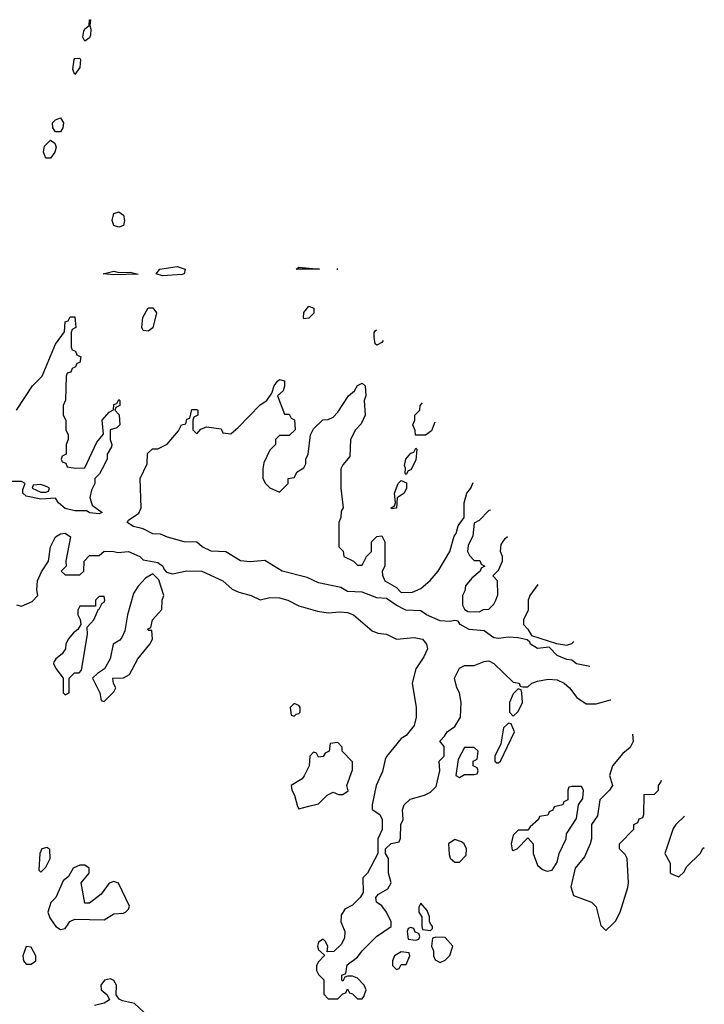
# Model space of a CAD drawing. Header units: inches. Extents: x 2710751 to 2829008, y 857003 to 965602.
# Tile 260 of 320: x 2761783 to 2764595, y 939671 to 943714. Entities that reach past the tile are written whole.
import ezdxf

# ---------------------------------------------------------------- set-up
doc = ezdxf.new("R2010")
doc.units = ezdxf.units.IN
doc.header["$MEASUREMENT"] = 0
doc.layers.add('C7963', color=7, linetype='Continuous')
doc.layers.add('C7964', color=7, linetype='Continuous')

msp = doc.modelspace()

# ---------------------------------------------------------------- linework, layer by layer
at = {"layer": 'C7963', "color": 2, "elevation": 10}
for points in [[(2761925, 940000), (2761932, 939990), (2761950, 939978), (2761970, 939982), (2761982.1, 940000)], [(2763106, 940000), (2763118, 939970), (2763116.9, 939943.1), (2763103.6, 939916.4), (2763072.7, 939887.3), (2763046, 939886), (2763048, 939910), (2763038, 939930), (2763030, 939938), (2763010, 939926), (2763006, 939910), (2763010, 939894), (2763034, 939874), (2763034, 939870), (2763010, 939846), (2763002, 939830), (2763002, 939810), (2763010, 939794), (2763031.6, 939771.6), (2763032.7, 939712.7), (2763050, 939694), (2763090, 939694), (2763110, 939714), (2763122, 939718), (2763130, 939734), (2763138, 939718), (2763150, 939714), (2763170, 939694), (2763190, 939694), (2763196.4, 939703.6), (2763206, 939730), (2763198, 939750), (2763170, 939778), (2763150, 939786), (2763130, 939786), (2763118, 939782), (2763110, 939766), (2763106, 939770), (2763106, 939790), (2763122, 939798), (2763127.3, 939832.7), (2763170, 939864.7), (2763188.9, 939891.1), (2763248.7, 939950), (2763308.7, 939990), (2763308.8, 940000)], [(2763434, 940000), (2763434, 939990), (2763438, 939978), (2763470, 939974), (2763478, 939982), (2763478, 939990), (2763472, 940000)], [(2764168.5, 940000), (2764170, 939994), (2764190, 939974), (2764217.4, 940000)], [(2762310, 939622), (2762254.7, 939674.7), (2762204.8, 939684.8), (2762192.1, 939692.1), (2762179, 939710), (2762181.2, 939750), (2762170, 939768.7), (2762156, 939776), (2762132, 939770), (2762116, 939750), (2762118, 939730), (2762142, 939710), (2762152, 939690), (2762130, 939675.3), (2762090, 939666)]]:
    msp.add_lwpolyline(points, dxfattribs=at)
for points in [[(2763390, 939986), (2763378, 939982), (2763374, 939970), (2763378, 939938), (2763410, 939934), (2763422, 939938), (2763426, 939950), (2763422, 939962), (2763407.3, 939967.3), (2763402, 939982)], [(2763492.7, 939947.3), (2763478, 939942), (2763474, 939910), (2763482, 939890), (2763482, 939870), (2763490, 939854), (2763510, 939842), (2763530, 939852), (2763550, 939872), (2763562, 939910), (2763530, 939946)], [(2761810, 939908), (2761796, 939870), (2761798.8, 939850), (2761810, 939836), (2761830, 939836), (2761848.7, 939850), (2761848.7, 939870), (2761830, 939906)], [(2763350, 939886), (2763322, 939870), (2763314, 939850), (2763314, 939830), (2763330, 939814), (2763342, 939818), (2763350, 939834), (2763370, 939834), (2763386, 939870), (2763382, 939882)]]:
    msp.add_lwpolyline(points, close=True, dxfattribs=at)
at = {"layer": 'C7964', "color": 2, "elevation": 10}
for points in [[(2762050, 943625.2), (2762042.9, 943642.9), (2762047, 943667), (2762050, 943676), (2762068.7, 943690), (2762070, 943714), (2762074, 943714), (2762070.8, 943690), (2762075.2, 943675.2), (2762074.4, 943650), (2762070, 943639)], [(2762010, 943488.7), (2762001.2, 943510), (2762006.6, 943550), (2762010, 943554), (2762030, 943556), (2762033.4, 943550), (2762030, 943518)], [(2761930, 943254), (2761919.3, 943270), (2761917.2, 943290), (2761930, 943302.8), (2761950, 943310.7), (2761962.8, 943290), (2761960.7, 943270), (2761950, 943254)], [(2761890, 943145.2), (2761881.3, 943170), (2761885.5, 943194.5), (2761910, 943218.8), (2761927.5, 943207.5), (2761932.4, 943190), (2761928, 943170), (2761910, 943145.2)], [(2762190, 942862), (2762170, 942868.7), (2762162.7, 942890), (2762170, 942918), (2762190, 942924.7), (2762210, 942912), (2762214, 942890), (2762210, 942868.7)], [(2762190, 942676), (2762236.8, 942676.8), (2762270, 942669.6), (2762170, 942666), (2762126, 942670), (2762170, 942681)], [(2762370, 942662), (2762344, 942670), (2762358, 942690), (2762430, 942701), (2762462, 942690), (2762458, 942670), (2762450, 942668.3)], [(2763010, 942689.6), (2762918, 942690), (2762930, 942698), (2763014, 942690)], [(2763089.7, 942690), (2763086, 942690)], [(2762310, 942435.3), (2762290, 942438), (2762284, 942450), (2762289.4, 942490.6), (2762310, 942531), (2762330, 942531), (2762344.7, 942510), (2762330, 942448.7)], [(2762950, 942486), (2762949, 942490), (2762950, 942512), (2762970, 942538), (2762990.8, 942530), (2762990.5, 942509.5), (2762970, 942488)], [(2763370, 941846), (2763366, 941850), (2763368, 941872), (2763364, 941884), (2763369, 941910), (2763390, 941934), (2763402, 941938), (2763410, 941954), (2763414, 941950), (2763410, 941906), (2763390, 941866), (2763378, 941862)], [(2763310, 941706), (2763308.7, 941710), (2763322, 941718), (2763326, 941730), (2763322, 941770), (2763338, 941810), (2763350, 941822), (2763371.6, 941811.6), (2763371.3, 941790), (2763362, 941770), (2763334, 941750), (2763330, 941708)], [(2761870, 941806), (2761838, 941802), (2761834, 941790), (2761870, 941774), (2761890, 941774), (2761902, 941778), (2761906, 941790), (2761896.4, 941796.4)], [(2762330, 941438), (2762299.6, 941420.4), (2762270, 941388), (2762250, 941358), (2762226, 941270), (2762214.8, 941205.2), (2762202.8, 941177.2), (2762193.7, 941166.3), (2762167.3, 941150), (2762154.8, 941090), (2762131.1, 941048.9), (2762102, 941030), (2762082, 941010), (2762112, 940950), (2762118, 940918), (2762130, 940914), (2762170, 940954), (2762178, 940970), (2762168.4, 940988.4), (2762166, 941010), (2762210, 941012), (2762234.6, 941025.4), (2762268, 941090), (2762318, 941150), (2762328, 941170), (2762326, 941206), (2762314, 941206), (2762308, 941212), (2762322, 941218), (2762328, 941250), (2762367.3, 941292.7), (2762368, 941330), (2762375.3, 941350), (2762354, 941414)], [(2762130, 941346), (2762110, 941346), (2762094, 941330), (2762094, 941306), (2762030, 941306), (2762022, 941290), (2762022, 941270), (2762031.6, 941251.6), (2762034, 941230), (2762022, 941210), (2762003.5, 941196.5), (2761982, 941170), (2761972, 941150), (2761971.3, 941130), (2761958, 941110), (2761932, 941090), (2761923.6, 941076.4), (2761922, 941070), (2761931.3, 941050), (2761962, 941010), (2761962, 940950), (2761970, 940942), (2761986, 940950), (2761986, 941010), (2762008.4, 941031.6), (2762027.3, 941032.7), (2762036.4, 941043.6), (2762062, 941190), (2762060.4, 941219.6), (2762088, 941250), (2762106, 941294), (2762110, 941294), (2762122, 941318), (2762130, 941322), (2762133.2, 941330)], [(2763830, 940966), (2763810, 940946), (2763794, 940910), (2763794, 940870), (2763810, 940854), (2763830, 940874), (2763848, 940910), (2763846, 940950), (2763842, 940962)], [(2762910, 940906), (2762894, 940890), (2762898, 940858), (2762910, 940854), (2762918, 940862), (2762930, 940864.7), (2762935.3, 940870), (2762935.3, 940890), (2762930, 940898)], [(2763790, 940826), (2763770, 940806), (2763759.6, 940740.4), (2763734, 940690), (2763734, 940670), (2763742, 940662), (2763750, 940662), (2763758, 940670), (2763815.3, 940790), (2763802, 940822)], [(2763090, 940746), (2763058, 940742), (2763054, 940710), (2763038, 940702), (2763030, 940688), (2763010, 940686), (2763002, 940702), (2762990, 940706), (2762974, 940690), (2762972, 940650), (2762951, 940609), (2762942.8, 940597.2), (2762898, 940570), (2762901, 940550), (2762912, 940530), (2762923.6, 940483.6), (2762930, 940474), (2762970, 940484.7), (2763010, 940494), (2763046, 940530), (2763070, 940542), (2763092.7, 940532.7), (2763110, 940532), (2763132.7, 940547.3), (2763126, 940570), (2763150, 940634), (2763150, 940666), (2763108, 940710), (2763107.3, 940727.3)], [(2763650, 940726), (2763610, 940726), (2763583.6, 940676.4), (2763574, 940610), (2763590, 940602), (2763610, 940614), (2763650, 940614), (2763662, 940618), (2763666, 940630), (2763662, 940642), (2763646, 940650), (2763646, 940670), (2763662, 940678), (2763666, 940710)], [(2764090, 940566), (2764050, 940566), (2764038, 940562), (2764034, 940550), (2764034, 940510), (2764018, 940502), (2764014, 940490), (2763978, 940482), (2763972, 940468), (2763958, 940462), (2763952.7, 940447.3), (2763918, 940442), (2763914, 940430), (2763879.6, 940400.4), (2763870, 940386), (2763830, 940386), (2763810, 940366), (2763802, 940330), (2763805.4, 940305.4), (2763810, 940302), (2763826, 940310), (2763870, 940354), (2763892, 940330), (2763892, 940290), (2763910, 940242), (2763930, 940224.7), (2763950, 940218), (2763970, 940222), (2763990, 940254), (2763998, 940290), (2764028, 940350), (2764028.4, 940371.6), (2764070, 940434), (2764078, 940490), (2764096.4, 940516.4), (2764098, 940550)], [(2763570, 940348), (2763544.7, 940330), (2763546.4, 940286.4), (2763551.6, 940271.6), (2763570, 940254), (2763590, 940254), (2763616.4, 940283.6), (2763618, 940310), (2763608, 940330), (2763598, 940338)], [(2761894.6, 940314.6), (2761874, 940310), (2761866, 940290), (2761862, 940222), (2761870, 940214), (2761890, 940234), (2761908, 940270), (2761907.3, 940307.3)]]:
    msp.add_lwpolyline(points, close=True, dxfattribs=at)
for points in [[(2761769.3, 942110.7), (2761835.3, 942210), (2761875.3, 942250), (2761930, 942382), (2761967.3, 942432.7), (2761970, 942474), (2761982, 942478), (2761990, 942494), (2762010, 942494), (2762014, 942450), (2761998, 942442), (2761994, 942430), (2761994, 942370), (2761998, 942358), (2762012.7, 942352.7), (2762018, 942338), (2762034, 942330), (2762030, 942306), (2762018, 942302), (2762012, 942288), (2761998, 942282), (2761992.7, 942267.3), (2761978, 942262), (2761974, 942250), (2761971.6, 942151.6), (2761962, 942130), (2761962, 942090), (2761972, 942070), (2761972, 942030), (2761982, 942010), (2761982, 941990), (2761974, 941970), (2761974, 941930), (2761958, 941922), (2761954, 941910), (2761958, 941898), (2761972.7, 941892.7), (2761978, 941878), (2762012.7, 941872.7), (2762050, 941874), (2762100.2, 941979.8), (2762127.3, 942012.7), (2762122, 942070), (2762150, 942102), (2762168, 942112), (2762170, 942134), (2762182, 942138), (2762190, 942154), (2762194, 942150), (2762194, 942130), (2762178, 942122), (2762174, 942110), (2762191.6, 942091.6), (2762194, 942050), (2762182, 942038), (2762154, 942030), (2762154, 941990), (2762162, 941970), (2762159.6, 941960.4), (2762142, 941930), (2762142, 941910), (2762122, 941870), (2762110.9, 941849.1), (2762092, 941830), (2762092, 941810), (2762078, 941782), (2762071.6, 941751.6), (2762080.7, 941720.7), (2762122, 941690), (2762110, 941685.2), (2762070.5, 941689.5), (2762057.5, 941697.5), (2762010, 941697.7), (2761970, 941707.1), (2761942.7, 941730), (2761930, 941749), (2761870, 941745.6), (2761810, 941758), (2761796, 941770), (2761795.3, 941784.7), (2761806, 941810), (2761790, 941818), (2761750, 941818)], [(2763250, 942378), (2763243.1, 942383.1), (2763239, 942410), (2763239, 942430), (2763243.2, 942436.8), (2763248.1, 942439.9)], [(2763275.5, 942396.7), (2763270, 942388.7), (2763250, 942378)], [(2764124.3, 941057.6), (2764070, 941069.7), (2764050, 941084.7), (2764030, 941086.6), (2763990, 941103.6), (2763957.2, 941137.2), (2763910, 941132.3), (2763880.9, 941150), (2763878.4, 941158.4), (2763867, 941167), (2763830, 941176), (2763790, 941178), (2763750, 941172.8), (2763730, 941176.3), (2763690, 941204.2), (2763629.3, 941210), (2763592.7, 941230), (2763584.1, 941244.1), (2763570, 941247.6), (2763550, 941242.6), (2763510, 941245.7), (2763453.2, 941270), (2763430, 941287.3), (2763369, 941290), (2763329.3, 941310), (2763290, 941337.2), (2763250, 941339.6), (2763190, 941363.5), (2763130, 941365.4), (2763102.3, 941382.3), (2763010, 941401.7), (2762964.2, 941424.2), (2762860.9, 941450), (2762790, 941492.7), (2762730, 941488.5), (2762690, 941491.6), (2762630, 941528.3), (2762570, 941531.6), (2762532.3, 941550), (2762510, 941568), (2762458, 941570), (2762390, 941588.5), (2762361.5, 941601.4), (2762330, 941603.1), (2762290, 941623.5), (2762250, 941632.7), (2762225.1, 941650), (2762230, 941658.8), (2762272.9, 941687.1), (2762282, 941710), (2762278, 941830), (2762306, 941890), (2762307.3, 941932.7), (2762328.4, 941951.6), (2762350, 941952), (2762388.4, 941971.6), (2762434.6, 942025.4), (2762448, 942050), (2762466, 942054), (2762470, 942074), (2762482, 942078), (2762490, 942114), (2762510, 942114), (2762514, 942110), (2762514, 942090), (2762498, 942082), (2762494, 942070), (2762494, 942030), (2762510, 942014), (2762527.3, 942032.7), (2762550, 942042), (2762610, 942034), (2762618, 942018), (2762650, 942014), (2762680.4, 942039.6), (2762770, 942132), (2762798, 942150), (2762819, 942181), (2762828.7, 942210), (2762842, 942230), (2762850, 942236), (2762870.7, 942230.7), (2762870.9, 942209.1), (2762864.7, 942190), (2762842, 942170), (2762870, 942094), (2762890, 942094), (2762898, 942078), (2762911.6, 942071.6), (2762914, 942030), (2762890, 942006), (2762850, 942006), (2762834, 941990), (2762834, 941970), (2762810, 941946), (2762785.4, 941894.6), (2762782, 941870), (2762782, 941830), (2762792, 941810), (2762810, 941792), (2762850, 941774), (2762886, 941810), (2762886, 941830), (2762910, 941834), (2762923.1, 941856.9), (2762950, 941874), (2762958, 941890), (2762958, 941910), (2762968, 941930), (2762978, 942010), (2762990, 942034), (2763028.4, 942071.6), (2763050, 942072), (2763070, 942082), (2763090, 942102), (2763134, 942170), (2763158, 942190), (2763170, 942212), (2763190, 942222), (2763202, 942210), (2763204.7, 942170), (2763198, 942150), (2763202, 942090), (2763185.4, 942054.6), (2763162, 942030), (2763142, 941990), (2763139.6, 941920.4), (2763110, 941886), (2763102, 941870), (2763102, 941790), (2763111.3, 941710), (2763103.6, 941696.4), (2763102, 941670), (2763094, 941650), (2763094, 941550), (2763111.6, 941531.6), (2763114, 941510), (2763154, 941490), (2763170, 941474), (2763190, 941474), (2763208, 941510), (2763228, 941530), (2763228, 941570), (2763250, 941592), (2763270, 941594), (2763282, 941570), (2763282, 941470), (2763272, 941450), (2763272.7, 941432.7), (2763282, 941410), (2763330, 941382), (2763350, 941362), (2763396.4, 941363.6), (2763430, 941378), (2763469.1, 941410.9), (2763502, 941450), (2763549, 941530), (2763567, 941593), (2763575.1, 941604.9), (2763584.5, 941635.5), (2763608.7, 941670), (2763609, 941730), (2763619, 941770), (2763635.3, 941790), (2763644.9, 941813.9)], [(2763450, 942008), (2763408.4, 942008.4), (2763407.3, 942027.3), (2763398, 942050), (2763406, 942070), (2763406, 942090), (2763426, 942110), (2763428, 942130), (2763437.8, 942140.7)], [(2763488.2, 942061.2), (2763474.8, 942025.2), (2763450, 942008)], [(2763716.7, 941700.7), (2763710, 941698), (2763670, 941658), (2763650, 941646), (2763644.7, 941595.3), (2763625.4, 941554.6), (2763622, 941530), (2763630, 941514), (2763650, 941494), (2763672.7, 941492.7), (2763678, 941478), (2763694, 941470), (2763678, 941462), (2763674, 941450), (2763639.6, 941420.4), (2763614, 941390), (2763611.6, 941368.4), (2763602, 941350), (2763602, 941310), (2763610, 941294), (2763623.6, 941283.6), (2763670, 941282), (2763688.4, 941291.6), (2763710, 941294), (2763730, 941314), (2763738, 941330), (2763747.3, 941352.7), (2763746, 941410), (2763726, 941430), (2763750, 941454), (2763766, 941490), (2763766, 941510), (2763758, 941530), (2763760.4, 941559.6), (2763776.4, 941583.6), (2763785.9, 941591.5)], [(2761770, 941311), (2761790, 941306), (2761834.8, 941325.2), (2761858, 941350), (2761853.2, 941373.2), (2761856, 941410), (2761872.7, 941447.3), (2761902, 941490), (2761909.2, 941550), (2761929.6, 941590.4), (2761950, 941602.8), (2761970, 941606), (2761991.3, 941590), (2761972, 941490), (2761974, 941470), (2761954, 941450), (2761970, 941434), (2762030, 941434), (2762046, 941450), (2762048, 941490), (2762070, 941514), (2762110, 941514), (2762130, 941531), (2762170, 941530.7), (2762186, 941526), (2762230, 941530.4), (2762276, 941510), (2762290, 941496), (2762350, 941484.7), (2762371, 941470), (2762376, 941456), (2762386, 941446), (2762410, 941438), (2762469.5, 941450.5), (2762531.3, 941450), (2762618, 941410), (2762656, 941376), (2762683.6, 941363.6), (2762734, 941350), (2762770, 941331.3), (2762810, 941342), (2762850, 941340.5), (2762884.7, 941330), (2762930, 941306.8), (2763005.5, 941285.5), (2763050, 941279.1), (2763097.2, 941282.8), (2763130, 941279.6), (2763153.4, 941270), (2763230, 941204.7), (2763254.4, 941194.4), (2763290, 941190.7), (2763330, 941171), (2763402.7, 941177.3), (2763437.3, 941170), (2763454, 941150), (2763457.3, 941130), (2763442.5, 941097.5), (2763410, 941048), (2763394.8, 940990), (2763410.7, 940889.3), (2763410.8, 940850), (2763403.5, 940816.5), (2763370, 940775.3), (2763350, 940762), (2763290, 940688), (2763283.5, 940676.5), (2763273, 940627), (2763247.3, 940570), (2763231, 940490), (2763231.3, 940471.3), (2763262, 940450), (2763271.3, 940430), (2763271.1, 940388.9), (2763254, 940350), (2763254, 940290), (2763210.9, 940209.1), (2763192, 940190), (2763194, 940130), (2763182, 940110), (2763150, 940078), (2763118, 940062), (2763103.6, 940036.4), (2763102, 940010), (2763106, 940000)], [(2763910.7, 941394.5), (2763878, 941350), (2763871.3, 941330), (2763871.3, 941290), (2763852, 941250), (2763852, 941230), (2763870, 941212), (2763885.4, 941185.4), (2763987.3, 941152.7), (2764030, 941146), (2764050, 941152), (2764059.2, 941160.3)], [(2763308.8, 940000), (2763309, 940010), (2763289, 940050), (2763270, 940075.3), (2763248.7, 940090), (2763246, 940110), (2763256.4, 940123.6), (2763294.6, 940145.4), (2763308, 940170), (2763298, 940210), (2763298, 940270), (2763286, 940290), (2763286, 940310), (2763308.4, 940331.6), (2763342, 940338), (2763347.3, 940352.7), (2763348, 940410), (2763358, 940430), (2763355.3, 940470), (2763362, 940490), (2763386.6, 940513.4), (2763446, 940530), (2763470, 940542), (2763494, 940566), (2763508, 940630), (2763506, 940670), (2763526, 940690), (2763526, 940730), (2763508.9, 940751.1), (2763528.4, 940771.6), (2763538, 940790), (2763570, 940811.3), (2763593.2, 940850), (2763596, 940910), (2763589, 940950), (2763579, 940970), (2763568.7, 941010), (2763588.9, 941051.1), (2763610, 941062), (2763650, 941062), (2763690, 941078), (2763710, 941081), (2763730, 941071), (2763810, 940994), (2763834, 940990), (2763838, 940978), (2763850, 940974), (2763870, 940974), (2763886, 940990), (2763910, 940998), (2763953.6, 941006.4), (2763990, 941004), (2764018.8, 940990), (2764041, 940970), (2764070.9, 940930.9), (2764110, 940904.7), (2764150, 940904.7), (2764210, 940921), (2764210.8, 940921)], [(2764300, 940780.4), (2764302, 940750), (2764290, 940726), (2764259.6, 940700.4), (2764218, 940650), (2764206, 940610), (2764218, 940570), (2764204.7, 940550), (2764166, 940510), (2764155.5, 940444.5), (2764131, 940410), (2764132, 940350), (2764126, 940330), (2764102.8, 940277.2), (2764064.7, 940230), (2764047.1, 940152.9), (2764058, 940118), (2764131, 940091), (2764151.1, 940071.1), (2764168.5, 940000)], [(2764217.4, 940000), (2764230, 940012), (2764248.7, 940050), (2764281.2, 940150), (2764284, 940170), (2764278, 940270), (2764270, 940286), (2764246, 940310), (2764246, 940330), (2764306, 940390), (2764306, 940410), (2764322, 940418), (2764327.3, 940432.7), (2764342, 940438), (2764346, 940450), (2764347.3, 940532.7), (2764390, 940534), (2764406, 940550), (2764406, 940570), (2764416.4, 940583.6), (2764419.4, 940591.9)], [(2764513.6, 940443.3), (2764478, 940410), (2764467.1, 940392.9), (2764432, 940290), (2764454, 940250), (2764454, 940210), (2764470, 940202), (2764490, 940194), (2764510, 940214), (2764523.1, 940236.9), (2764578, 940290), (2764588.7, 940311.3), (2764594.8, 940315.2)], [(2761982.1, 940000), (2761989.3, 940010.7), (2762010, 940021), (2762130, 940018), (2762170, 940042), (2762210, 940044.7), (2762218, 940050), (2762230, 940062), (2762234.6, 940074.6), (2762188.4, 940168.4), (2762170, 940175.3), (2762150, 940168), (2762117.3, 940122.7), (2762070, 940086), (2762050, 940086), (2762035.3, 940170), (2762068, 940210), (2762068, 940230), (2762050, 940242), (2762030, 940242), (2762002, 940230), (2761983.6, 940196.4), (2761962, 940178), (2761932, 940110), (2761911.1, 940088.9), (2761898, 940050), (2761906.4, 940026.4), (2761925, 940000)], [(2763472, 940000), (2763466, 940010), (2763466, 940030), (2763456.4, 940056.4), (2763430, 940086), (2763422, 940070), (2763422, 940050), (2763434, 940030), (2763434, 940000)]]:
    msp.add_lwpolyline(points, dxfattribs=at)

doc.saveas('drawing.dxf')
